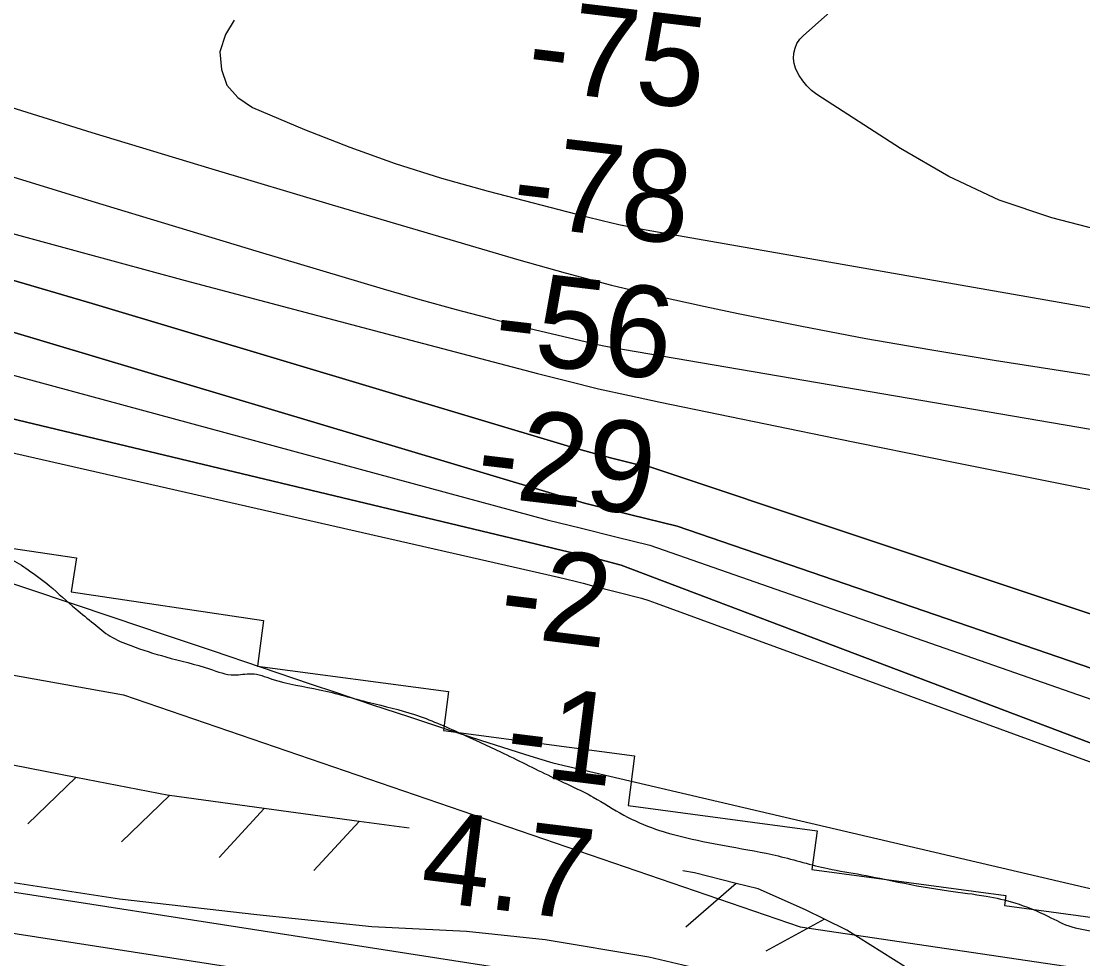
# Model space of a CAD drawing. Extents: x 3855477 to 3893699, y 299188 to 325115.
# Drawn here: x 3869137 to 3869914, y 310234 to 310921 of the extents above; entities that cross this region are included whole.
import ezdxf

# ---------------------------------------------------------------- set-up
doc = ezdxf.new("R2010")
doc.units = 0
for name, color, linetype in [('V-LEVE-TOET', 7, 'Continuous'), ('V-RIVR-EDGE', 7, 'Continuous'), ('V-RIVR-RANG', 7, 'Continuous'), ('V-RRAP-FSHR', 7, 'Continuous'), ('V-RRAP-RVMT', 7, 'Continuous'), ('V-SURV-LINE', 7, 'Continuous'), ('V-TOPO-DPTH', 7, 'Continuous'), ('V-TOPO-MAJR', 7, 'Continuous'), ('V-TOPO-MINR', 7, 'Continuous'), ('V-TOPO-WATR', 7, 'Continuous')]:
    doc.layers.add(name, color=color, linetype=linetype)

msp = doc.modelspace()

# ---------------------------------------------------------------- linework, layer by layer
at = {"layer": 'V-LEVE-TOET'}
msp.add_lwpolyline([(3869123.29, 310290.63), (3869209.04, 310277.47), (3869309.59, 310265.9), (3869393.69, 310257.11), (3869463.04, 310253.73), (3869520.77, 310247.54), (3869596.72, 310235.01), (3869642.26, 310224.23), (3869669.87, 310216.67), (3869684.65, 310212.25), (3869693.74, 310208.33), (3869703.65, 310202.08), (3869752.37, 310170.04), (3869814.31, 310128.92), (3869848.81, 310108.99), (3869863.54, 310102.88), (3869874.96, 310099.88), (3869889.03, 310097.89), (3869899.42, 310096.83), (3869996.9, 310086.58)], dxfattribs=at)
at = {"layer": 'V-RIVR-EDGE'}
msp.add_spline([(3863207.1, 312832.25), (3863229.9, 312820.54), (3863243.47, 312811.76), (3863252.19, 312800.57), (3863256.05, 312790.36), (3863257.97, 312782.1), (3863257.45, 312769.48), (3863258.42, 312767.05), (3863259.86, 312761.21), (3863272.46, 312751.96), (3863294.77, 312738.3), (3863304.95, 312730.51), (3863319.49, 312720.27), (3863340.83, 312706.14), (3863351.98, 312701.74), (3863367.01, 312691.02), (3863378.16, 312682.74), (3863401.93, 312671.02), (3863427.15, 312656.39), (3863482.42, 312619.34), (3863528.48, 312589.12), (3863577.45, 312559.86), (3863604.12, 312542.31), (3863636.6, 312517.47), (3863649.69, 312508.21), (3863660.36, 312503.81), (3863682.66, 312489.67), (3863711.27, 312471.63), (3863738.91, 312455.54), (3863758.31, 312443.83), (3863780.13, 312431.15), (3863800.49, 312415.08), (3863816.98, 312406.78), (3863839.77, 312392.16), (3863862.07, 312377.53), (3863889.7, 312359.01), (3863936.74, 312330.24), (3863968.73, 312306.85), (3863983.76, 312297.1), (3864001.71, 312287.34), (3864027.41, 312273.68), (3864050.21, 312262.46), (3864086.1, 312242.94), (3864114.24, 312230.73), (3864161.77, 312206.82), (3864218.53, 312183.37), (3864252, 312168.72), (3864285.95, 312149.21), (3864306.8, 312137.5), (3864333.48, 312126.26), (3864359.68, 312113.57), (3864405.27, 312090.64), (3864433.41, 312079.88), (3864480.47, 312059.86), (3864519.76, 312042.76), (3864559.54, 312026.64), (3864597.38, 312010.03), (3864673.54, 311974.88), (3864716.23, 311957.29), (3864748.25, 311942.64), (3864782.21, 311928.47), (3864814.72, 311917.22), (3864837.52, 311908.43), (3864857.41, 311899.15), (3864870.99, 311891.83), (3864889.42, 311885.47), (3864901.55, 311881.07), (3864917.56, 311873.75), (3864943.28, 311863.97), (3864968.02, 311853.23), (3864991.31, 311844.43), (3865007.8, 311838.56), (3865027.21, 311829.77), (3865055.83, 311817.56), (3865074.26, 311810.23), (3865099.49, 311798.03), (3865169.34, 311767.26), (3865206.7, 311751.14), (3865252.77, 311727.23), (3865287.7, 311710.63), (3865320.2, 311696.47), (3865350.76, 311682.79), (3865409.45, 311654), (3865441.46, 311635.95), (3865468.12, 311618.4), (3865502.54, 311593.55), (3865519.03, 311581.85), (3865540.84, 311565.77), (3865562.17, 311550.66), (3865593.2, 311530.68), (3865614.52, 311512.66), (3865636.34, 311497.06), (3865660.58, 311479.52), (3865674.14, 311466.86), (3865694.5, 311450.78), (3865723.59, 311431.29), (3865765.78, 311405.44), (3865794.87, 311386.92), (3865822.5, 311368.39), (3865843.85, 311357.17), (3865860.82, 311347.42), (3865894.77, 311332.28), (3865922.91, 311321.04), (3865957.36, 311306.87), (3865986.95, 311294.17), (3866029.16, 311278.04), (3866067.01, 311265.32), (3866101.46, 311251.64), (3866129.6, 311241.86), (3866147.56, 311237.93), (3866169.4, 311232.04), (3866197.54, 311224.2), (3866231.02, 311212.95), (3866265.48, 311203.15), (3866285.86, 311197.28), (3866331.96, 311184.05), (3866359.13, 311172.81), (3866380.97, 311168.39), (3866393.59, 311165.93), (3866400.87, 311160.57), (3866406.69, 311158.61), (3866430.46, 311150.3), (3866466.37, 311139.04), (3866495.49, 311132.17), (3866528.98, 311121.89), (3866564.41, 311113.06), (3866587.21, 311105.72), (3866615.85, 311098.85), (3866658.07, 311087.09), (3866694.46, 311075.34), (3866714.36, 311068.5), (3866741.53, 311059.2), (3866767.26, 311055.74), (3866784.73, 311052.3), (3866816.28, 311042.02), (3866834.71, 311036.15), (3866869.17, 311024.41), (3866903.13, 311013.15), (3866908.46, 311009.25), (3866908.94, 311004.4), (3866908.93, 311002.45), (3866903.59, 311000.52), (3866900.18, 310996.65), (3866897.73, 310988.88), (3866897.73, 310988.4), (3866901.6, 310984.5), (3866906.94, 310981.09), (3866918.59, 310978.15), (3866929.75, 310976.18), (3866933.64, 310977.14), (3866939.49, 310985.38), (3866939.01, 310987.81), (3866937.55, 310989.76), (3866932.7, 310990.74), (3866923.96, 310991.73), (3866922.51, 310993.68), (3866920.58, 310999.03), (3866921.07, 311001.94), (3866923.99, 311002.9), (3866927.39, 311002.89), (3866930.79, 311002.89), (3866947.29, 310999.93), (3866980.29, 310990.62), (3867010.38, 310980.35), (3867026.39, 310974.48), (3867063.28, 310966.14), (3867093.35, 310953.43), (3867109.38, 310952.91), (3867128.79, 310946.06), (3867179.74, 310930.88), (3867221.47, 310918.15), (3867256.89, 310905.44), (3867293.29, 310893.21), (3867338.42, 310879.98), (3867369.96, 310870.68), (3867412.18, 310857.95), (3867470.89, 310839.35), (3867485.94, 310835.43), (3867499.05, 310836.85), (3867515.1, 310844.58), (3867536.99, 310860.55), (3867550.62, 310874.12), (3867558.43, 310888.67), (3867566.23, 310900.79), (3867574.99, 310909.51), (3867591.04, 310918.7), (3867596.87, 310919.17), (3867603.67, 310919.15), (3867628.42, 310912.29), (3867660.93, 310901.04), (3867685.19, 310890.78), (3867709.45, 310883.44), (3867736.15, 310878.51), (3867759.93, 310872.14), (3867775.94, 310868.22), (3867791.46, 310859.44), (3867808.43, 310849.2), (3867829.29, 310839.43), (3867855.98, 310830.14), (3867883.15, 310819.87), (3867902.07, 310812.54), (3867927.77, 310798.88), (3867944.75, 310788.64), (3867961.24, 310779.86), (3867985.98, 310770.57), (3867999.08, 310765.2), (3868011.21, 310759.83), (3868025.76, 310751.53), (3868036.42, 310744.71), (3868050.98, 310738.84), (3868071.35, 310731.02), (3868087.37, 310727.1), (3868111.65, 310724.61), (3868125.24, 310721.18), (3868147.07, 310712.38), (3868174.73, 310704.06), (3868197.53, 310695.75), (3868214.51, 310689.88), (3868239.25, 310677.19), (3868260.6, 310670.82), (3868284.39, 310666.39), (3868316.91, 310659.51), (3868344.09, 310653.62), (3868376.61, 310646.74), (3868410.11, 310641.32), (3868440.2, 310636.87), (3868468.84, 310632.43), (3868492.15, 310629.46), (3868518.36, 310623.08), (3868536.81, 310623.03), (3868547.5, 310623.49), (3868562.54, 310620.54), (3868580.98, 310615.15), (3868596.52, 310614.14), (3868609.13, 310608.77), (3868621.28, 310608.74), (3868632.93, 310606.77), (3868646.03, 310603.34), (3868659.62, 310598.93), (3868680.48, 310591.6), (3868697.95, 310586.7), (3868708.15, 310587.64), (3868719.32, 310587.62), (3868733.4, 310585.64), (3868758.15, 310579.75), (3868781.45, 310573.87), (3868804.75, 310569.92), (3868819.79, 310566), (3868824.16, 310565.99), (3868832.91, 310567.91), (3868838.74, 310567.9), (3868853.79, 310568.34), (3868866.9, 310566.37), (3868878.06, 310563.91), (3868891.66, 310564.37), (3868904.29, 310564.33), (3868919.83, 310562.84), (3868941.18, 310556.47), (3868965.45, 310550.59), (3869003.79, 310543.69), (3869038.26, 310539.72), (3869049.91, 310537.75), (3869068.35, 310532.36), (3869091.66, 310530.85), (3869110.6, 310529.34), (3869128.56, 310526.39), (3869142.14, 310518.58), (3869157.65, 310506.89), (3869177.03, 310489.84), (3869190.12, 310479.13), (3869202.24, 310469.87), (3869217.27, 310463.03), (3869242.99, 310454.72), (3869275.02, 310445.89), (3869292.98, 310441.48), (3869305.61, 310442.42), (3869320.65, 310438.5), (3869355.6, 310430.64), (3869392, 310421.32), (3869425, 310412.5), (3869458.47, 310398.82), (3869488.06, 310385.15), (3869524.93, 310367.09), (3869555.97, 310351.96), (3869578.28, 310338.79), (3869601.56, 310328.54), (3869624.37, 310322.17), (3869655.92, 310315.77), (3869691.36, 310308.89), (3869727.76, 310299.57), (3869752.51, 310295.14), (3869779.21, 310289.73), (3869816.1, 310283.33), (3869843.77, 310279.37), (3869864.64, 310274.47), (3869888.9, 310264.69), (3869906.36, 310256.88), (3869925.78, 310252.46), (3869942.27, 310244.65), (3869966.04, 310233.42), (3869989.33, 310228.02), (3870019.42, 310219.21), (3870039.33, 310217.21), (3870097.58, 310207.36), (3870123.31, 310204.87), (3870164.57, 310196.51), (3870192.73, 310192.07), (3870226.71, 310187.61), (3870265.07, 310185.09), (3870295.66, 310184.04), (3870321.89, 310184.95), (3870353.46, 310186.33), (3870391.33, 310183.81), (3870439.4, 310181.26), (3870483.59, 310179.69), (3870533.12, 310177.14), (3870576.34, 310177.52), (3870605.97, 310177.93), (3870635.1, 310178.35), (3870679.78, 310176.29), (3870709.4, 310177.68), (3870754.57, 310179.99), (3870836.67, 310189.99), (3870888.15, 310191.32), (3870912.44, 310192.72), (3870946.44, 310195.06), (3870977.53, 310199.35), (3871022.23, 310209.44), (3871049.94, 310218.6), (3871070.83, 310224.86), (3871091.71, 310224.81), (3871110.65, 310223.79), (3871127.64, 310219.86), (3871149.47, 310210.1), (3871180.03, 310195.94), (3871198.46, 310187.64), (3871229.52, 310178.82), (3871247, 310177.32), (3871265.94, 310176.3), (3871287.78, 310173.33), (3871310.6, 310170.85), (3871328.56, 310167.41), (3871341.18, 310165.92), (3871353.81, 310165.4), (3871367.9, 310169.25), (3871397.54, 310175.98), (3871415.03, 310178.36), (3871443.69, 310181.69), (3871467.01, 310183.57), (3871496.64, 310185.93), (3871534.04, 310188.75), (3871547.64, 310190.66), (3871571.93, 310194.48), (3871607.88, 310199.74), (3871648.21, 310206.44), (3871686.11, 310215.08), (3871735.18, 310226.13), (3871771.63, 310234.78), (3871791.05, 310234.74), (3871801.26, 310238.6), (3871824.1, 310243.4), (3871860.54, 310252.05), (3871894.55, 310256.33), (3871929.03, 310257.71), (3871967.4, 310258.58), (3872001.39, 310258.01), (3872037.81, 310256.95), (3872067.43, 310255.42), (3872101.91, 310257.76), (3872149.99, 310258.62), (3872177.19, 310260.49), (3872227.24, 310270.57), (3872274.36, 310278.22), (3872295.74, 310280.11), (3872312.25, 310280.07), (3872321.48, 310280.05), (3872332.65, 310280.5), (3872352.09, 310286.28), (3872372.97, 310287.2), (3872405.99, 310287.61), (3872422.02, 310288.54), (3872452.63, 310292.35), (3872488.1, 310300.03), (3872537.17, 310311.56), (3872583.81, 310317.76), (3872632.87, 310322.5), (3872668.83, 310329.21), (3872731.01, 310339.74), (3872796.12, 310351.23), (3872849.08, 310364.21), (3872896.22, 310376.72), (3872941.91, 310393.61), (3872970.6, 310407.62), (3873015.32, 310426.45), (3873066.38, 310453.03), (3873096.04, 310468.5), (3873133.96, 310485.4), (3873164.6, 310501.84), (3873227.81, 310533.73), (3873273.03, 310558.39), (3873325.55, 310585.94), (3873391.68, 310620.74), (3873435.45, 310646.86), (3873470.95, 310665.22), (3873502.08, 310685.06), (3873530.77, 310699.56), (3873577.92, 310719.35), (3873620.71, 310740.61), (3873650.86, 310754.62), (3873683.44, 310774.45), (3873708.26, 310795.27), (3873753.02, 310827.21), (3873787.58, 310858.21), (3873822.14, 310892.6), (3873850.36, 310914.39), (3873872.25, 310928.42), (3873893.66, 310947.3), (3873917.02, 310966.19), (3873944.27, 310988.94), (3873975.42, 311014.6), (3874011.42, 311043.17), (3874039.17, 311069.32), (3874068.88, 311102.76), (3874102.98, 311145.41), (3874137.56, 311188.06), (3874145.83, 311194.84), (3874157.5, 311200.15), (3874165.27, 311200.62), (3874172.56, 311200.11), (3874181.27, 311186.5), (3874183.22, 311173.88)], degree=3, dxfattribs=at)
at = {"layer": 'V-RRAP-FSHR'}
for p, q in [((3869176.98, 310366.41), (3869141.86, 310332.49)), ((3869245.7, 310353.05), (3869210.57, 310319.13)), ((3869315.06, 310343.61), (3869281.9, 310307.76)), ((3869384.41, 310334.14), (3869351.25, 310298.3)), ((3869660.5, 310288.77), (3869623.63, 310256.75)), ((3869725.18, 310262.6), (3869682.3, 310239.22))]:
    msp.add_line(p, q, dxfattribs=at)
for points in [[(3865854.44, 311446.98), (3867462.68, 310909.47), (3868014.07, 310756.85), (3868561.28, 310579.87), (3868891.57, 310484.21), (3869212.01, 310426.81), (3869707.46, 310257.01), (3870239.88, 310178.09), (3870574.79, 310145.51), (3871160.36, 310198.85), (3872092.5, 310231.31)], [(3869176.98, 310366.41), (3869108.27, 310379.77)], [(3869245.7, 310353.08), (3869245.27, 310353.14), (3869176.98, 310366.41)], [(3869315.06, 310343.61), (3869245.7, 310353.08)], [(3869384.41, 310334.14), (3869315.06, 310343.61)], [(3869421.21, 310329.12), (3869384.41, 310334.14)], [(3869725.18, 310262.6), (3869711.46, 310269.4), (3869676.81, 310284.69), (3869660.5, 310288.77), (3869630.02, 310296.38), (3869621.55, 310298.05)], [(3869785.34, 310226.96), (3869784.37, 310227.57), (3869741.64, 310254.43), (3869725.17, 310262.6)]]:
    msp.add_lwpolyline(points, dxfattribs=at)
at = {"layer": 'V-RRAP-RVMT'}
msp.add_lwpolyline([(3868464.31, 310665.2), (3868606.67, 310641.59), (3868600.7, 310605.46), (3868754.59, 310579.98), (3868756.56, 310591.82), (3868889.84, 310572.09), (3868888.97, 310566.17), (3869043.14, 310543.39), (3869043.69, 310547.2), (3869177.42, 310527.33), (3869173.73, 310502.35), (3869314.59, 310481.5), (3869310.17, 310448.02), (3869449.94, 310429.25), (3869446.24, 310400.9), (3869586.21, 310382.11), (3869581.43, 310345.73), (3869719.85, 310327.22), (3869716.13, 310298.84), (3869857.96, 310279.88), (3869857.01, 310272.47), (3869995.53, 310253.86)], dxfattribs=at)
at = {"layer": 'V-SURV-LINE'}
for points in [[(3869081.88, 310290.06), (3869634.22, 310204.21)], [(3869629.63, 310174.56), (3869077.29, 310260.41)]]:
    msp.add_lwpolyline(points, dxfattribs=at)
at = {"layer": 'V-TOPO-DPTH'}
for points in [[(3870307.19, 310313.49), (3869617.51, 310550.49), (3869583.54, 310558.9), (3869549.57, 310567.29), (3868962.1, 310743.12), (3868932.09, 310752.88), (3868906.71, 310761.1), (3868889.34, 310766.6), (3868871.92, 310771.95), (3868854.43, 310777.08), (3868836.89, 310782.06), (3868813.09, 310788.64), (3868807.42, 310790.18), (3868801.74, 310791.69), (3868796.04, 310793.15), (3868790.33, 310794.57), (3868754.75, 310803.25), (3868731.24, 310808.99), (3868707.74, 310814.73), (3868684.24, 310820.49), (3868660.74, 310826.25), (3868090.26, 310966.3)], [(3868090.26, 310966.3), (3868660.74, 310826.25), (3868684.24, 310820.49), (3868707.74, 310814.73), (3868731.24, 310808.99), (3868754.75, 310803.25), (3868790.33, 310794.57), (3868796.04, 310793.15), (3868801.74, 310791.69), (3868807.42, 310790.18), (3868813.09, 310788.64), (3868836.89, 310782.06), (3868854.43, 310777.08), (3868871.92, 310771.95), (3868889.34, 310766.6), (3868906.71, 310761.1), (3868932.09, 310752.88), (3868962.1, 310743.12), (3869549.57, 310567.29), (3869583.54, 310558.9), (3869617.51, 310550.49), (3870307.19, 310313.49)], [(3868368.22, 310957.75), (3868744.4, 310868.49), (3868779.95, 310859.86), (3868815.42, 310850.97), (3868850.81, 310841.71), (3868886.13, 310832.2), (3869106.22, 310771.65), (3869181.69, 310751.03), (3869257.21, 310730.59), (3869332.79, 310710.4), (3869408.42, 310690.39), (3869515.16, 310662.34), (3869537.5, 310656.67), (3869559.9, 310651.24), (3869582.38, 310646.18), (3869604.92, 310641.36), (3869733.01, 310615.07), (3869819.67, 310597.45), (3869906.37, 310580.04), (3869993.14, 310562.94)], [(3868368.22, 310957.75), (3868744.4, 310868.49), (3868779.95, 310859.86), (3868815.42, 310850.97), (3868850.81, 310841.71), (3868886.13, 310832.2), (3869106.22, 310771.65), (3869181.69, 310751.03), (3869257.21, 310730.59), (3869332.79, 310710.4), (3869408.42, 310690.39), (3869515.16, 310662.34), (3869537.5, 310656.67), (3869559.9, 310651.24), (3869582.38, 310646.18), (3869604.92, 310641.36), (3869733.01, 310615.07), (3869819.67, 310597.45), (3869906.37, 310580.04), (3869993.14, 310562.94)], [(3870300.52, 310359.04), (3869598.03, 310593.66), (3869589.19, 310595.57), (3869580.39, 310597.62), (3869571.61, 310599.77), (3869562.86, 310602.04), (3869554.14, 310604.39), (3869545.44, 310606.85), (3869536.76, 310609.39), (3869188.93, 310713.62), (3869125.75, 310732.33), (3869062.5, 310750.77), (3868999.13, 310768.81), (3868935.68, 310786.57), (3868849.6, 310810.37), (3868829.11, 310815.93), (3868808.58, 310821.34), (3868788, 310826.55), (3868767.39, 310831.62), (3868643.17, 310861.5), (3868560.47, 310881.6), (3868477.83, 310901.96)], [(3870300.52, 310359.04), (3869598.03, 310593.66), (3869589.19, 310595.57), (3869580.39, 310597.62), (3869571.61, 310599.77), (3869562.86, 310602.04), (3869554.14, 310604.39), (3869545.44, 310606.85), (3869536.76, 310609.39), (3869188.93, 310713.62), (3869125.75, 310732.33), (3869062.5, 310750.77), (3868999.13, 310768.81), (3868935.68, 310786.57), (3868849.6, 310810.37), (3868829.11, 310815.93), (3868808.58, 310821.34), (3868788, 310826.55), (3868767.39, 310831.62), (3868643.17, 310861.5), (3868560.47, 310881.6), (3868477.83, 310901.96)], [(3868494.86, 310798.89), (3868591.55, 310772.32), (3868748.62, 310729.64), (3868766.86, 310724.68), (3868785.09, 310719.71), (3868803.33, 310714.74), (3868821.57, 310709.77), (3868901.35, 310688), (3868959.55, 310672.41), (3869017.85, 310657.19), (3869076.28, 310642.52), (3869134.81, 310628.22), (3869513.5, 310537.59), (3869529.25, 310533.78), (3869545, 310529.92), (3869560.73, 310525.99), (3869576.44, 310522.01), (3870199.34, 310285.73)], [(3870199.34, 310285.73), (3869576.44, 310522.01), (3869560.73, 310525.99), (3869545, 310529.92), (3869529.25, 310533.78), (3869513.5, 310537.59), (3869134.81, 310628.22), (3869076.28, 310642.52), (3869017.85, 310657.19), (3868959.55, 310672.41), (3868901.35, 310688), (3868821.57, 310709.77), (3868803.33, 310714.74), (3868785.09, 310719.71), (3868766.86, 310724.68), (3868748.62, 310729.64), (3868591.55, 310772.32), (3868494.86, 310798.89)], [(3869079.74, 310525.66), (3869204.97, 310483.56), (3869240.91, 310471.47), (3869276.86, 310459.36), (3869312.79, 310447.22), (3869348.72, 310435.08), (3869367.97, 310428.56), (3869394.29, 310419.72), (3869420.64, 310410.98), (3869447.03, 310402.36), (3869473.45, 310393.82), (3869505.5, 310383.56), (3869515.94, 310380.27), (3869526.39, 310377.06), (3870335.2, 310187.73)]]:
    msp.add_lwpolyline(points, dxfattribs=at)
at = {"layer": 'V-TOPO-MAJR'}
msp.add_lwpolyline([(3868052.11, 311061.97), (3868838.47, 310897.47), (3868849.95, 310893.97), (3868885.65, 310882.78), (3868914.96, 310873.61), (3868944.28, 310864.45), (3868973.59, 310855.29), (3869002.91, 310846.15), (3869066.48, 310826.33), (3869127.62, 310807.39), (3869188.8, 310788.59), (3869250.05, 310770), (3869311.33, 310751.55), (3869402.17, 310724.37), (3869428.87, 310716.62), (3869455.66, 310709.17), (3869482.56, 310702.17), (3869509.55, 310695.47), (3869550.05, 310685.77), (3869556.86, 310684.21), (3869563.69, 310682.74), (3869570.55, 310681.4), (3869577.42, 310680.16), (3870244.14, 310566.04)], dxfattribs=at)
at = {"layer": 'V-TOPO-MINR'}
for points in [[(3869931.42, 310766.17), (3869891.73, 310776.35), (3869853.21, 310789.42), (3869816.45, 310806.84), (3869780.86, 310827.15), (3869719.75, 310866.88), (3869715.88, 310869.81), (3869712.36, 310873.05), (3869709.33, 310876.76), (3869706.63, 310880.78), (3869705.66, 310882.5), (3869704.11, 310885.99), (3869703.04, 310889.57), (3869702.69, 310893.3), (3869702.83, 310897.12), (3869703.75, 310900.8), (3869705.15, 310904.23), (3869707.24, 310907.29), (3869709.8, 310910.09), (3870142.31, 311294.04)], [(3868090.26, 310966.3), (3868660.74, 310826.25), (3868684.24, 310820.49), (3868707.74, 310814.73), (3868731.24, 310808.99), (3868754.75, 310803.25), (3868790.33, 310794.57), (3868796.04, 310793.15), (3868801.74, 310791.69), (3868807.42, 310790.18), (3868813.09, 310788.64), (3868836.89, 310782.06), (3868854.43, 310777.08), (3868871.92, 310771.95), (3868889.34, 310766.6), (3868906.71, 310761.1), (3868932.09, 310752.88), (3868962.1, 310743.12), (3869549.57, 310567.29), (3869583.54, 310558.9), (3869617.51, 310550.49), (3870307.19, 310313.49)], [(3868368.22, 310957.75), (3868744.4, 310868.49), (3868779.95, 310859.86), (3868815.42, 310850.97), (3868850.81, 310841.71), (3868886.13, 310832.2), (3869106.22, 310771.65), (3869181.69, 310751.03), (3869257.21, 310730.59), (3869332.79, 310710.4), (3869408.42, 310690.39), (3869515.16, 310662.34), (3869537.5, 310656.67), (3869559.9, 310651.24), (3869582.38, 310646.18), (3869604.92, 310641.36), (3869733.01, 310615.07), (3869819.67, 310597.45), (3869906.37, 310580.04), (3869993.14, 310562.94)], [(3868862.47, 310942.9), (3869013.45, 310894.27), (3869101.04, 310866.42), (3869188.76, 310839.01), (3869276.68, 310812.26), (3869364.74, 310785.95), (3869501.4, 310745.67), (3869535.27, 310736.14), (3869569.27, 310727.16), (3869603.48, 310719.01), (3869637.84, 310711.41), (3869662.13, 310706.35), (3869708.8, 310696.99), (3869755.56, 310688.11), (3869802.44, 310679.94), (3869849.42, 310672.26), (3870287.46, 310604.01)], [(3868124.46, 310931.68), (3868722.22, 310773.14), (3868757.62, 310763.59), (3868792.97, 310753.86), (3868828.23, 310743.83), (3868863.45, 310733.61), (3869522.3, 310555.26), (3869547.34, 310549.03), (3869572.38, 310542.77), (3869597.4, 310536.49), (3870316.86, 310285.23)], [(3869292.92, 310921.37), (3869286.55, 310910.79), (3869282.46, 310898.17), (3869283.64, 310885.15), (3869287.56, 310873.72), (3869295.59, 310864.7), (3869306.35, 310857.27), (3869344.58, 310841.27), (3869377.61, 310828.27), (3869410.97, 310816.22), (3869444.81, 310805.61), (3869478.98, 310795.96), (3869550.59, 310777.37), (3869562.56, 310774.42), (3869574.57, 310771.66), (3869586.64, 310769.19), (3869598.75, 310766.91), (3870099.22, 310679.2)], [(3868047.71, 310901.57), (3868739.6, 310695.8), (3868745.83, 310693.96), (3868752.07, 310692.14), (3868758.32, 310690.36), (3868764.57, 310688.6), (3868768.89, 310687.39), (3868773, 310686.27), (3868777.11, 310685.16), (3868781.23, 310684.1), (3868785.35, 310683.06), (3868789.49, 310682.04), (3868793.62, 310681.05), (3868797.77, 310680.07), (3868801.91, 310679.12), (3869530.42, 310513.06), (3869536.51, 310511.64), (3869542.59, 310510.19), (3869548.66, 310508.68), (3869554.73, 310507.14), (3869591.27, 310497.68), (3869596.73, 310496.03), (3869602.08, 310494.11), (3870334.28, 310226.22)], [(3868477.83, 310901.96), (3868560.47, 310881.6), (3868643.17, 310861.5), (3868767.39, 310831.62), (3868788, 310826.55), (3868808.58, 310821.34), (3868829.11, 310815.93), (3868849.6, 310810.37), (3868935.68, 310786.57), (3868999.13, 310768.81), (3869062.5, 310750.77), (3869125.75, 310732.33), (3869188.93, 310713.62), (3869536.76, 310609.39), (3869545.44, 310606.85), (3869554.14, 310604.39), (3869562.86, 310602.04), (3869571.61, 310599.77), (3869580.39, 310597.62), (3869589.19, 310595.57), (3869598.03, 310593.66), (3870300.52, 310359.04)], [(3868494.86, 310798.89), (3868591.55, 310772.32), (3868748.62, 310729.64), (3868766.86, 310724.68), (3868785.09, 310719.71), (3868803.33, 310714.74), (3868821.57, 310709.77), (3868901.35, 310688), (3868959.55, 310672.41), (3869017.85, 310657.19), (3869076.28, 310642.52), (3869134.81, 310628.22), (3869513.5, 310537.59), (3869529.25, 310533.78), (3869545, 310529.92), (3869560.73, 310525.99), (3869576.44, 310522.01), (3870199.34, 310285.73)]]:
    msp.add_lwpolyline(points, dxfattribs=at)
at = {"layer": 'V-TOPO-WATR'}
msp.add_lwpolyline([(3869079.74, 310525.66), (3869204.97, 310483.56), (3869240.91, 310471.47), (3869276.86, 310459.36), (3869312.79, 310447.22), (3869348.72, 310435.08), (3869367.97, 310428.56), (3869394.29, 310419.72), (3869420.64, 310410.98), (3869447.03, 310402.36), (3869473.45, 310393.82), (3869505.5, 310383.56), (3869515.94, 310380.27), (3869526.39, 310377.06), (3870335.2, 310187.73)], dxfattribs=at)

# ---------------------------------------------------------------- texts
at = {"layer": 'V-RIVR-RANG'}
for s, rotation, p in [('-75', 353.18206, (3869505.71, 310871.2)), ('-78', 353.18206, (3869494.64, 310771.82)), ('-56', 353.18206, (3869481.48, 310672.68)), ('-29', 353.18206, (3869468.57, 310573.51)), ('-2', 352.89833, (3869485.39, 310471.05)), ('-1', 352.89833, (3869489.77, 310369.73)), ('4.7', 352.89833, (3869427.92, 310276.66))]:
    msp.add_text(s, height=67, rotation=rotation, dxfattribs=at).set_placement(p)

doc.saveas('drawing.dxf')
